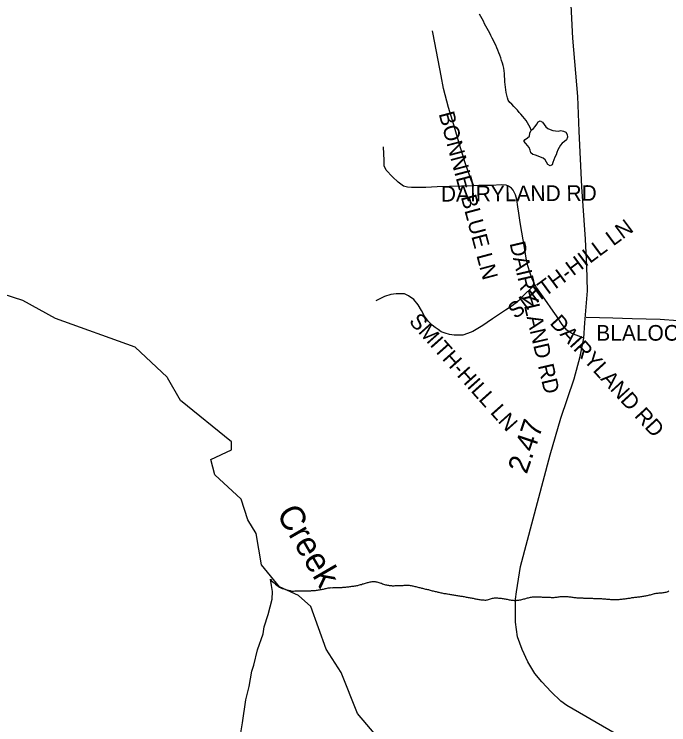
# Model space of a CAD drawing. Extents: x 1950930 to 2061844, y 904556 to 1017002.
# Drawn here: x 1982951 to 1986925, y 953372 to 957687 of the extents above; entities that cross this region are included whole.
import ezdxf

# ---------------------------------------------------------------- set-up
doc = ezdxf.new("R2010")
doc.units = 0
for name, color, linetype in [('Exist Hydrographic Creek Single Shore', 7, 'Continuous'), ('Exist Hydrographic Creek Single Shore Label', 7, 'Continuous'), ('Exist Hydrographic Misc Water Feature', 7, 'Continuous'), ('Exist Road Non-System Type 51', 7, 'Continuous'), ('Exist Road Non-System Type 51 Label', 7, 'Continuous'), ('Exist Road Primary US Structure Standard Bridge CELL', 7, 'Continuous'), ('Exist Road Secondary Type 51 Attributed', 7, 'Continuous')]:
    doc.layers.add(name, color=color, linetype=linetype)

msp = doc.modelspace()

# ---------------------------------------------------------------- linework, layer by layer
at = {"layer": 'Exist Hydrographic Creek Single Shore'}
for points in [[(1983878.6, 955483.5), (1983685.4, 955664.8), (1983202.5, 955838.9), (1983002.6, 955948), (1982585.5, 956081.4), (1982485.5, 956155.6), (1982444.5, 956222.1), (1982411.4, 956472.3), (1982377.6, 956548.5), (1981944.5, 956925), (1981936.5, 957424), (1981836.5, 957649.2), (1981811.4, 958014.1)], [(1987093.7, 951731.4), (1986734.6, 952096.5), (1986276.5, 952381.8), (1985610.5, 952556.3), (1985526.6, 952640.1), (1985227.7, 953214.1), (1985035.5, 953441.3), (1984935.7, 953689.4), (1984844.6, 953832.4), (1984752.5, 954090.3), (1984677.5, 954157.5), (1984561.6, 954209.2), (1984452.6, 954342.7), (1984419.5, 954533.7), (1984369.5, 954616.9), (1984328.5, 954742.3), (1984169.6, 954890.1), (1984144.6, 954982.5), (1984270.5, 955042.2), (1984270.5, 955091.5), (1983961.4, 955340.7), (1983881.2, 955479.1)]]:
    msp.add_lwpolyline(points, dxfattribs=at)
at = {"layer": 'Exist Hydrographic Misc Water Feature'}
for points in [[(1986089.8, 956983.5), (1986082.4, 956998.4), (1986075, 957013.3), (1986067.4, 957027.5), (1986058.4, 957040.8), (1986048.6, 957054.1), (1986037.9, 957066.7), (1986027.2, 957079.2), (1986016.2, 957090.9), (1986005.3, 957103.5), (1985994.2, 957116), (1985983.2, 957127.7), (1985972.1, 957140.2), (1985959.8, 957152), (1985949.9, 957164.5), (1985944.6, 957179.3), (1985940.9, 957195), (1985938, 957211.5), (1985935.6, 957227.9), (1985933.7, 957244.3), (1985931.7, 957260.8), (1985929.8, 957277.3), (1985928.8, 957293.6), (1985928.2, 957310.2), (1985927.2, 957326.6), (1985925.3, 957343), (1985922.5, 957358.6), (1985918.8, 957375.2), (1985914.5, 957390.8), (1985909.9, 957406.5), (1985905, 957422.2), (1985899.5, 957437.9), (1985893.5, 957452.8), (1985887.4, 957468.5), (1985880.8, 957483.4), (1985874.1, 957498.3), (1985867.1, 957513.3), (1985859.9, 957528.1), (1985852.5, 957542.3), (1985845.2, 957557.1), (1985837.6, 957572.1), (1985829.8, 957586.2), (1985822.2, 957600.3), (1985814.4, 957615.3), (1985806.8, 957629.3), (1985799, 957644.3), (1985791.4, 957658.3), (1985783.6, 957673.3), (1985776, 957687.5)], [(1986089.8, 956983.5), (1986102.9, 956993.1), (1986114.4, 957005.1), (1986123.2, 957018.9), (1986131.8, 957034.4), (1986144.5, 957040.6), (1986158.3, 957031.3), (1986168.3, 957017.1), (1986178.2, 957003.8), (1986189.6, 956992.9), (1986204.2, 956986.1), (1986220.4, 956981.6), (1986236.8, 956978), (1986253.2, 956976.8), (1986269.6, 956981.5), (1986285, 956977.9), (1986300.2, 956970.1), (1986307.5, 956956.9), (1986308.8, 956939.6), (1986304.7, 956925), (1986292.2, 956914.5), (1986277.8, 956905), (1986267.1, 956892.9), (1986258.3, 956878.3), (1986251.8, 956863.7), (1986246, 956848.2), (1986240.5, 956832.7), (1986233.7, 956818.1), (1986227, 956802.7), (1986221, 956787.2), (1986216.3, 956771.7), (1986205, 956766.2), (1986191.3, 956775.5), (1986181.6, 956788.8), (1986173.6, 956803), (1986162.2, 956813.8), (1986146.6, 956819.9), (1986131.2, 956825.9), (1986115.8, 956831.2), (1986099, 956835.7), (1986087.9, 956845.7), (1986082.6, 956861.4), (1986077.1, 956877.1), (1986067.4, 956890.4), (1986056.6, 956902.2), (1986044.7, 956916.4), (1986052.9, 956926.8), (1986067.6, 956936.3), (1986078.5, 956947.6), (1986081.6, 956964.7), (1986089.8, 956983.5)], [(1983881.2, 955479.1), (1983878.6, 955483.5)], [(1984324.1, 953310.7), (1984337.4, 953385), (1984356.5, 953524.9), (1984377.6, 953605.8), (1984392.8, 953697.3), (1984406.3, 953733.9), (1984427.6, 953827.9), (1984462.9, 953924.7), (1984468.4, 953968.1), (1984491.8, 954042.3), (1984516.8, 954135.3), (1984518.7, 954181.3), (1984512.3, 954219.1), (1984506, 954257)], [(1984506, 954257), (1984513.5, 954247), (1984521.1, 954240.2), (1984528.9, 954233.6), (1984536.7, 954226.8), (1984544.3, 954220.9), (1984552.7, 954215), (1984560.9, 954209), (1984569.5, 954204), (1984578.5, 954200.5), (1984587.8, 954197.1), (1984597.2, 954193.6), (1984607, 954190.9), (1984616.9, 954189.1), (1984626.9, 954187.2), (1984630.4, 954186.3)], [(1984647.4, 954183.4), (1984654.4, 954185.8), (1984660.6, 954185.7), (1984666.7, 954185.6), (1984672.5, 954186.3), (1984678.6, 954186.2), (1984684.6, 954186), (1984690.7, 954185.9), (1984696.4, 954185.8), (1984702.6, 954185.7), (1984708.5, 954185.5), (1984714.7, 954186.2), (1984720.4, 954186.1), (1984726.8, 954186), (1984732.5, 954185.8), (1984738.7, 954185.8), (1984744.4, 954186.5), (1984750.8, 954186.3), (1984756.5, 954187), (1984762.7, 954186.9), (1984768.4, 954187.6), (1984774.6, 954187.4), (1984780.5, 954188.1), (1984786.5, 954188.9), (1984792.4, 954190.4), (1984798.2, 954191.1), (1984804.3, 954191.7), (1984810, 954193.3), (1984816, 954194), (1984822.1, 954195.5), (1984827.7, 954196.2), (1984833.8, 954197.7), (1984839.6, 954199.2), (1984845.3, 954200.7), (1984851.1, 954202.3), (1984857.2, 954203.7), (1984863, 954204.5), (1984868.7, 954204.4), (1984875, 954205.1), (1984880.8, 954204.9), (1984886.9, 954205.7), (1984892.9, 954205.6), (1984899, 954205.4), (1984904.8, 954205.3), (1984911.1, 954206), (1984917.1, 954205.9), (1984923, 954205.7), (1984929, 954206.4), (1984934.9, 954206.3), (1984940.9, 954207), (1984946.8, 954207.7), (1984953, 954208.4), (1984958.9, 954208.2), (1984964.9, 954208.9), (1984970.8, 954209.7), (1984977, 954210.3), (1984982.7, 954211), (1984988.6, 954211.8), (1984994.8, 954212.4), (1985000.5, 954213.2), (1985006.7, 954213.9), (1985012.6, 954214.5), (1985018.6, 954216), (1985024.3, 954216.7), (1985030.3, 954217.5), (1985036.2, 954219), (1985042, 954220.4), (1985047.9, 954222), (1985053.6, 954223.5), (1985059.6, 954225), (1985065.5, 954227.4), (1985071.3, 954228.9), (1985077, 954231.3), (1985083, 954232.7), (1985088.7, 954234.3), (1985094.7, 954235.8), (1985100.4, 954237.3), (1985106.3, 954238.8), (1985112.3, 954240.3), (1985118, 954241), (1985123.8, 954241.8), (1985129.5, 954242.5), (1985135.5, 954242.4), (1985141.2, 954242.2), (1985146.9, 954241.2), (1985152.9, 954240.3), (1985158.4, 954238.6), (1985164.4, 954236.8), (1985170.1, 954235.1), (1985175.9, 954233.3), (1985181.6, 954231.5), (1985187.3, 954228.9), (1985193.3, 954227.2), (1985199, 954224.6), (1985205, 954222.8), (1985210.7, 954221.9), (1985216.7, 954220.1), (1985222.4, 954219.2), (1985228.1, 954218.3), (1985234.1, 954217.4)], [(1985234.1, 954217.4), (1985240.5, 954217.3), (1985246.2, 954217), (1985252.3, 954216.9), (1985258.1, 954216.8), (1985264.4, 954217.6), (1985270.6, 954217.4), (1985276.3, 954217.3), (1985282.3, 954218), (1985288.4, 954217.9), (1985294.2, 954217.7), (1985300.5, 954218.4), (1985306.5, 954219.1), (1985312.4, 954219), (1985318.6, 954219.7), (1985324.5, 954220.4), (1985330.5, 954221), (1985336.4, 954220.9), (1985342.4, 954220), (1985348.3, 954219.9), (1985354.3, 954219), (1985359.8, 954218.1), (1985365.9, 954216.2), (1985371.7, 954215.3), (1985377.6, 954214.4), (1985383.6, 954212.5), (1985389.3, 954211.6), (1985395.3, 954209.9), (1985401, 954208.1), (1985407, 954206.4), (1985412.7, 954205.5), (1985418.4, 954203.6), (1985424.4, 954202.7), (1985430.3, 954201), (1985436.1, 954199.2), (1985442, 954198.3), (1985447.6, 954196.5), (1985453.7, 954195.6), (1985459.2, 954193.8), (1985465.2, 954192.9), (1985470.9, 954191.1), (1985476.9, 954189.4), (1985482.6, 954188.4), (1985488.6, 954186.6), (1985494.3, 954184.9), (1985500, 954183.9), (1985506, 954182.2), (1985511.9, 954181.2), (1985517.7, 954179.4), (1985523.6, 954178.5), (1985529.2, 954176.8), (1985535.3, 954175.8), (1985541.1, 954174.1), (1985546.8, 954173.2), (1985552.7, 954172.1), (1985558.7, 954170.4), (1985564.6, 954169.5), (1985570.6, 954168.6), (1985576.3, 954167.6), (1985582.3, 954166.6), (1985588.4, 954165.7), (1985594.2, 954164.8), (1985600.3, 954163.8), (1985606.1, 954162.9), (1985611.8, 954161.9), (1985617.7, 954161), (1985623.7, 954160), (1985629.6, 954159.1), (1985635.6, 954158.2), (1985641.7, 954157.2), (1985647.5, 954156.2), (1985653.6, 954155.3), (1985659.2, 954154.4), (1985665.3, 954153.5), (1985671.1, 954152.6), (1985677.2, 954151.5), (1985683.2, 954150.6), (1985688.9, 954149.7), (1985695.1, 954147.9), (1985700.8, 954146.9), (1985706.7, 954146), (1985712.9, 954145.1), (1985718.6, 954143.3), (1985724.6, 954142.3), (1985730.3, 954141.4), (1985736.5, 954140.5), (1985742.4, 954138.7), (1985748.2, 954137.8), (1985754.3, 954136.9), (1985760.1, 954135.9), (1985766.2, 954134.9), (1985772.2, 954134), (1985777.9, 954133.1), (1985784, 954132.1), (1985789.6, 954132.1), (1985795.5, 954131), (1985801.7, 954130.9), (1985807.4, 954130), (1985813.6, 954129.8), (1985819.1, 954130.6)], [(1984630.4, 954186.3), (1984636.4, 954184.5), (1984641.9, 954183), (1984647.4, 954183.4)], [(1986407.8, 954141.4), (1986414, 954141.2), (1986419.9, 954141.1), (1986426.1, 954141), (1986432.2, 954140.9), (1986438, 954140.8), (1986444.1, 954140.6), (1986449.8, 954140.5), (1986456, 954140.4), (1986461.9, 954140.3), (1986468.1, 954140), (1986473.8, 954139.9), (1986480, 954139), (1986485.9, 954138.9), (1986491.9, 954138.8), (1986498, 954138.6), (1986504, 954138.5), (1986509.9, 954138.4), (1986516.1, 954138.3), (1986522, 954137.4), (1986528, 954137.2), (1986533.9, 954137.1), (1986540.1, 954136.2), (1986546, 954136.1), (1986552, 954135.1), (1986557.9, 954134.9), (1986564.1, 954134.8), (1986570, 954133.9), (1986576, 954133.8), (1986582.1, 954133.7), (1986588.1, 954133.5), (1986594, 954133.4), (1986599.9, 954133.3), (1986605.9, 954133.2), (1986611.8, 954133.1), (1986618, 954133.7), (1986623.9, 954133.6), (1986629.7, 954134.3), (1986635.8, 954135), (1986641.8, 954135.7), (1986647.7, 954136.5), (1986653.5, 954137.1), (1986659.8, 954137.8), (1986665.6, 954139.3), (1986671.3, 954140), (1986677.5, 954140.8), (1986683.4, 954141.4), (1986689.4, 954142.1), (1986695.3, 954143.6), (1986701.2, 954144.4), (1986707.2, 954145.1), (1986713.3, 954145.7), (1986719.1, 954146.4), (1986724.8, 954147.1), (1986731.2, 954147.7), (1986736.9, 954148.5), (1986742.7, 954149.2), (1986749, 954149.9), (1986754.8, 954151.4), (1986760.7, 954152.1), (1986766.7, 954152.8), (1986772.6, 954153.6), (1986778.3, 954155), (1986784.5, 954155.7), (1986790.4, 954156.5), (1986796.4, 954157.9), (1986802.1, 954159.4), (1986807.9, 954161), (1986813.6, 954162.5), (1986819.4, 954164), (1986825.3, 954165.6), (1986831, 954167.1), (1986837, 954168.6), (1986842.7, 954169.3), (1986848.7, 954170.8), (1986854.6, 954171.5), (1986860.6, 954172.2), (1986866.7, 954173), (1986872.7, 954173.6), (1986878.6, 954173.5), (1986884.6, 954174.2), (1986890.7, 954174.8), (1986896.5, 954175.5), (1986902.4, 954177.1), (1986908.3, 954177.8), (1986913.9, 954180.1), (1986919.2, 954182.5), (1986925.8, 954185.6)], [(1985819.1, 954130.6), (1985825.1, 954132.1), (1985831, 954133.6), (1985836.5, 954135.9), (1985842.5, 954137.5), (1985848.4, 954139.8), (1985854.2, 954141.4), (1985859.9, 954142), (1985866.1, 954142.7), (1985872, 954143.4), (1985878, 954143.2), (1985883.9, 954142.3), (1985889.9, 954142.2), (1985895.8, 954141.3), (1985902, 954140.4), (1985907.7, 954140.3), (1985914, 954139.2), (1985919.8, 954138.3), (1985925.7, 954137.4), (1985931.7, 954136.5), (1985937.6, 954135.5), (1985943.8, 954134.5), (1985949.7, 954133.6), (1985955.7, 954131.8), (1985961.4, 954130.9), (1985967.6, 954130), (1985973.3, 954129), (1985979.5, 954128.9), (1985985.2, 954128), (1985991.4, 954127.8), (1985997.3, 954127.7), (1986003, 954128.4), (1986009.2, 954128.3), (1986014.9, 954129.8), (1986020.9, 954130.5), (1986026.6, 954132.1), (1986032.6, 954133.5), (1986038.3, 954135), (1986044.1, 954136.6), (1986049.8, 954138.1), (1986055.9, 954139.6), (1986061.7, 954141.2), (1986067.4, 954142.6), (1986073.4, 954144.2), (1986079.1, 954145.7), (1986085.1, 954147.2), (1986090.8, 954147.9), (1986097.2, 954148.6), (1986102.9, 954149.4), (1986108.8, 954149.2), (1986115, 954149.9), (1986120.7, 954149.8), (1986126.7, 954149.7), (1986132.8, 954149.5), (1986138.8, 954149.4), (1986144.7, 954149.3), (1986150.9, 954149.2), (1986156.8, 954148.3), (1986163, 954148), (1986168.9, 954147.9), (1986174.9, 954147.8), (1986181, 954146.9), (1986187, 954146.8), (1986192.9, 954146.6), (1986198.7, 954146.5), (1986204.8, 954146.4), (1986211, 954146.3), (1986216.9, 954146.2), (1986223.1, 954146), (1986229, 954145.9), (1986235, 954146.6), (1986240.9, 954147.3), (1986246.8, 954147.9), (1986252.8, 954148.7), (1986258.7, 954150.2), (1986264.7, 954150.9), (1986270.6, 954151.6), (1986276.6, 954152.3), (1986282.7, 954152.1), (1986288.5, 954152), (1986294.4, 954151.9), (1986300.4, 954151.7), (1986306.7, 954151.6), (1986312.3, 954150.7), (1986318.4, 954149.8), (1986324.4, 954149.7), (1986330.3, 954148.8), (1986336.3, 954147.7), (1986342.2, 954146.8), (1986348.3, 954145.9), (1986354.3, 954145.8), (1986360.2, 954144.8), (1986366.2, 954143.8), (1986371.9, 954143.7), (1986378.3, 954143.6), (1986384.2, 954142.6), (1986390.2, 954142.5), (1986396.3, 954142.4), (1986402.1, 954142.3), (1986407.8, 954141.4)]]:
    msp.add_lwpolyline(points, dxfattribs=at)
at = {"layer": 'Exist Road Non-System Type 51'}
for points in [[(1985742.1, 956645.2), (1985725.4, 956678.9), (1985713.4, 956715.1), (1985688.8, 956785.6), (1985654.2, 956896.9), (1985619.6, 957015.2), (1985587.9, 957120.4), (1985556.6, 957235.9), (1985543.4, 957313.9), (1985494, 957566.1), (1985491.2, 957586.6)], [(1985742.1, 956645.2), (1985518.5, 956638.8), (1985449.5, 956635.9), (1985408.1, 956634.5), (1985366, 956635.2), (1985363.1, 956635.6), (1985338.5, 956637.2), (1985313.9, 956643.1), (1985281.9, 956666.9), (1985248.2, 956700.1), (1985209.6, 956741), (1985196.8, 956766.4), (1985196.8, 956798), (1985192.5, 956882.7)], [(1986113.8, 956042.1), (1986106.9, 956054.8), (1986094.6, 956080.2), (1986082.2, 956114.4), (1986068.4, 956160.1), (1986057.9, 956205.1), (1986051.4, 956258.2), (1986023.4, 956421.6), (1986014.6, 956479), (1986007.4, 956517.5), (1986001.2, 956562.6), (1985994.6, 956590.9), (1985986.8, 956606.1), (1985980.1, 956618.5), (1985969.2, 956630.9), (1985951.1, 956643.2), (1985937.2, 956648.2), (1985909.8, 956650.4), (1985845.8, 956647.6), (1985771, 956646.1), (1985742.1, 956645.2)], [(1986113.8, 956042.1), (1986092.2, 956026.4), (1986046.8, 955983.2), (1986011.6, 955947.2), (1985974.2, 955917.2), (1985932.4, 955890.1), (1985903.9, 955870.3), (1985854.8, 955836.6), (1985821.4, 955815.4), (1985796.5, 955797.1), (1985765.6, 955778.7), (1985734.9, 955760.4), (1985701.9, 955747.9), (1985674.1, 955739.1), (1985645.5, 955737.7), (1985622, 955737.7), (1985594.1, 955742.1), (1985567.8, 955749.4), (1985543.2, 955758.9), (1985524.2, 955772.9), (1985506.6, 955785.3), (1985489, 955798.5)], [(1986404.8, 955723), (1986336.1, 955748.9), (1986305.6, 955767.8), (1986277.2, 955802), (1986243.1, 955855), (1986222.8, 955884.8), (1986172, 955956), (1986121.5, 956027.9), (1986113.8, 956042.1)], [(1985489, 955798.5), (1985466.1, 955821.4), (1985441.6, 955854.2), (1985422.8, 955887.8), (1985403.9, 955923.4), (1985377.4, 955954.1), (1985344.5, 955976.5), (1985319.4, 955988.4), (1985270.5, 955989.8), (1985237, 955984.2), (1985197.9, 955973), (1985146.1, 955946.4)], [(1986423.4, 955847), (1986585.6, 955843.9), (1986702, 955839.1), (1986871.8, 955835.1), (1986979.4, 955827.9), (1987037.6, 955825.6), (1987069.9, 955820.8), (1987128.9, 955814.4), (1987200.6, 955806.4), (1987305.1, 955792.9), (1987369.6, 955786.5), (1987397.5, 955784.1), (1987407.1, 955782.5), (1987417.5, 955779.3), (1987427.9, 955772.9), (1987434.2, 955768.9)]]:
    msp.add_lwpolyline(points, dxfattribs=at)
at = {"layer": 'Exist Road Secondary Type 51 Attributed'}
msp.add_lwpolyline([(1986816.2, 953193.3), (1986305.7, 953490.5), (1986269.6, 953516.8), (1986209.8, 953572.9), (1986153.4, 953633.1), (1986111.7, 953683.2), (1986068.8, 953754.7), (1986034.2, 953830), (1986006.4, 953906.8), (1985994.7, 953996), (1985994, 954075.8), (1985995.1, 954134.9), (1986000.2, 954180.6), (1986024.4, 954334.1), (1986205.1, 955011.5), (1986268.4, 955235.2), (1986350.3, 955472.8), (1986387.4, 955608.7), (1986408.2, 955719.9), (1986414.7, 955812.2), (1986424, 955909.5), (1986430.9, 956007.6), (1986427.9, 956157.4), (1986418.6, 956321.2), (1986396.2, 956638.6), (1986380, 956977.6), (1986372.7, 957187.3), (1986341.4, 957542.1), (1986316, 958065)], dxfattribs=at)

# ---------------------------------------------------------------- texts
at = {"layer": 'Exist Hydrographic Creek Single Shore Label'}
msp.add_text('Creek', height=150, rotation=300.1625, dxfattribs=at).set_placement((1984539.8, 954655.5))
msp.add_text('Creek', height=150, rotation=300.1625, dxfattribs=at).set_placement((1984539.8, 954655.5))
msp.add_text('Creek', height=150, rotation=300.1625, dxfattribs=at).set_placement((1984539.8, 954655.5))
at = {"layer": 'Exist Road Non-System Type 51 Label'}
for s, rotation, p in [('  BONNIE BLUE LN', 284.9015, (1985509, 957151.1)), ('  DAIRYLAND RD', 0.3104, (1985470.8, 956548.9)), ('  SMITH-HILL LN', 36.6407, (1985935.9, 955791.5)), ('  DAIRYLAND RD', 283.0806, (1985941.4, 956365)), ('  SMITH-HILL LN', 311.7764, (1985295.9, 955872.1)), ('  DAIRYLAND RD', 312.3905, (1986150.1, 955861.2))]:
    msp.add_text(s, height=95, rotation=rotation, dxfattribs=at).set_placement(p)
msp.add_text('  BLALOCK DAIRY RD', height=95, dxfattribs=at).set_placement((1986414.1, 955704.8))
at = {"layer": 'Exist Road Primary US Structure Standard Bridge CELL'}
msp.add_text('2.47', height=125, rotation=71.2621, dxfattribs=at).set_placement((1986062.2, 954890.9))

doc.saveas('drawing.dxf')
